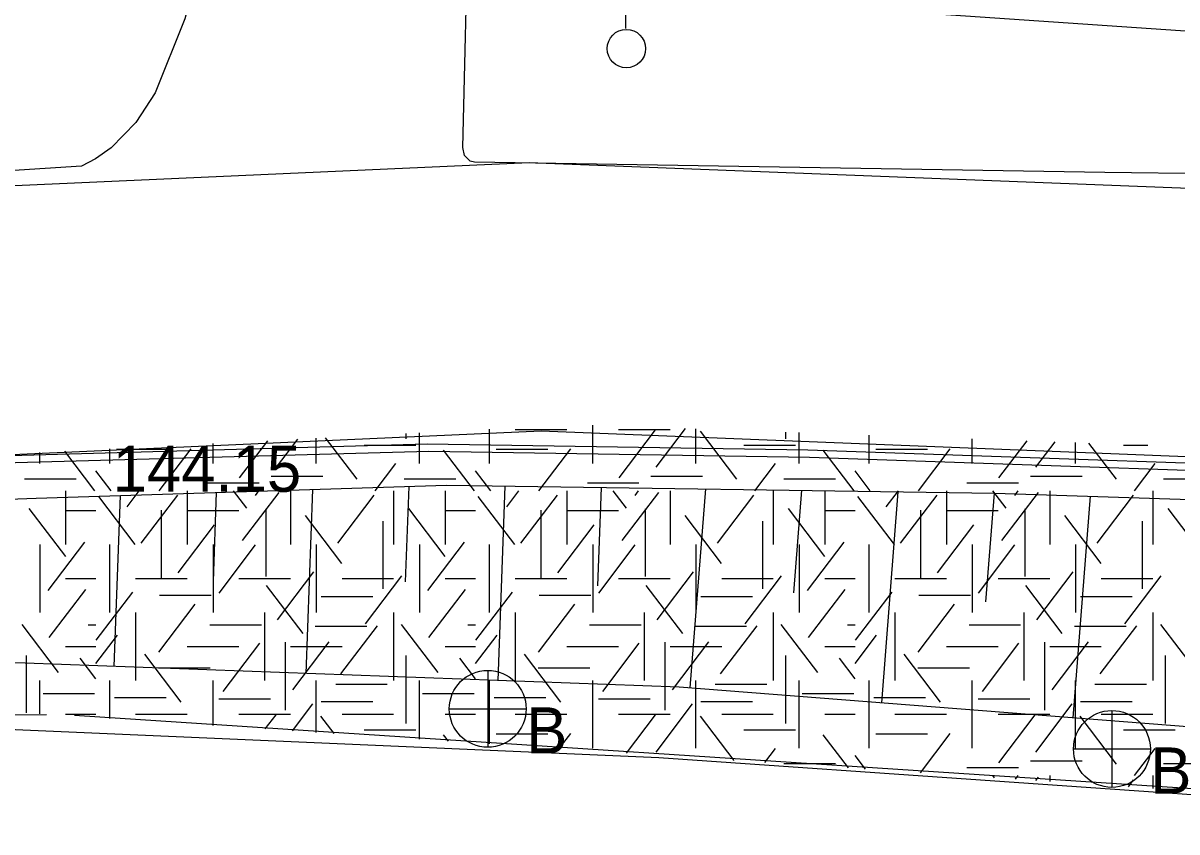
# Model space of a CAD drawing. Extents: x 419101 to 420177, y 4451541 to 4452254.
# Drawn here: x 419977.57 to 420007.59, y 4452089.61 to 4452110.65 of the extents above; entities that cross this region are included whole.
import ezdxf

# ---------------------------------------------------------------- set-up
doc = ezdxf.new("R2010")
doc.units = 0
for name, color, linetype in [('3_HALİHAZIR', 7, 'Continuous'), ('Level 10', 7, 'Continuous'), ('Level 41', 7, 'Continuous'), ('Level 62', 7, 'Continuous')]:
    doc.layers.add(name, color=color, linetype=linetype)

msp = doc.modelspace()

# ---------------------------------------------------------------- linework, layer by layer
at = {"layer": '3_HALİHAZIR'}
for p, q in [((419993.255, 4452110.515), (419993.255, 4452115.515)), ((419987.603, 4452098.599), (419987.512, 4452096.12)), ((419990.105, 4452098.608), (419989.92, 4452093.551)), ((419992.605, 4452098.572), (419992.512, 4452096.016)), ((419980.089, 4452098.366), (419979.927, 4452093.915)), ((419982.594, 4452098.443), (419982.509, 4452096.133)), ((419985.098, 4452098.521), (419984.924, 4452093.733)), ((419995.32, 4452098.534), (419994.916, 4452093.357)), ((419997.825, 4452098.499), (419997.617, 4452095.831)), ((420000.33, 4452098.463), (419999.901, 4452092.968)), ((420002.835, 4452098.428), (420002.614, 4452095.601)), ((420005.336, 4452098.347), (420004.886, 4452092.579)), ((419989.657, 4452093.814), (419989.657, 4452091.814)), ((419988.657, 4452092.814), (419990.657, 4452092.814)), ((420005.9, 4452092.771), (420005.9, 4452090.771)), ((420004.9, 4452091.771), (420006.9, 4452091.771))]:
    msp.add_line(p, q, dxfattribs=at)
for points in [[(419988.49, 4452149.396), (419987.246, 4452142.911), (419985.654, 4452133.506), (419984.487, 4452127.837), (419983.894, 4452124.171), (419983.285, 4452120.396), (419982.216, 4452112.439), (419981.779, 4452110.763), (419981.001, 4452108.836), (419980.5, 4452108.069), (419979.862, 4452107.406), (419979.453, 4452107.122), (419979.084, 4452106.934), (419971.779, 4452106.465), (419962.289, 4452106.011), (419958.611, 4452105.787)], [(420005.714, 4452106.763), (419989.317, 4452107.038), (419989.202, 4452107.06), (419989.051, 4452107.213), (419989.006, 4452107.421), (419989.16, 4452113.562), (419990, 4452120.286), (419991.994, 4452131.087)], [(420072.68, 4452101.567), (420063.155, 4452102.17), (420060.936, 4452102.44), (420060.283, 4452102.599), (420059.753, 4452102.833), (420059.414, 4452103.047), (420059.149, 4452103.304), (420058.985, 4452103.519), (420058.822, 4452103.797), (420058.748, 4452103.944), (420058.69, 4452104.195), (420058.574, 4452105.162), (420058.43, 4452105.199), (420046.673, 4452106.583), (420033.64, 4452107.412), (420017.086, 4452108.24), (420016.884, 4452108.071), (420016.874, 4452108.028), (420016.851, 4452107.831), (420016.855, 4452106.631), (420005.714, 4452106.763)], [(419872.807, 4452088.615), (419884.787, 4452090.312), (419901.933, 4452092.492), (419920.003, 4452094.471), (419934.331, 4452096.004), (419945.199, 4452097.137), (419956.073, 4452098.149), (419972.291, 4452099.082), (419988.124, 4452099.52), (419998.034, 4452099.365), (420014.644, 4452098.792), (420029.801, 4452097.859), (420041.198, 4452096.916), (420056.489, 4452095.476), (420074.606, 4452093.64), (420093.088, 4452091.819), (420114.816, 4452089.516), (420134.895, 4452087.309), (420138.196, 4452086.996)], [(420074.562, 4452093.815), (420056.445, 4452095.651), (420041.154, 4452097.091), (420029.757, 4452098.034), (420014.6, 4452098.967), (419997.99, 4452099.54), (419988.081, 4452099.696), (419972.247, 4452099.258), (419956.029, 4452098.325)], [(419876.583, 4452088.298), (419876.484, 4452089.01), (419898.195, 4452091.768), (419915.389, 4452093.343), (419938.462, 4452095.561), (419963.579, 4452097.771), (419977.902, 4452098.298), (419988.583, 4452098.629), (420002.852, 4452098.427), (420017.059, 4452097.968), (420032.6, 4452097.026), (420049.067, 4452095.362), (420068.803, 4452093.489), (420090.614, 4452091.194), (420111.027, 4452088.153), (420133.125, 4452083.94), (420141.392, 4452082.3)], [(420135.558, 4452071.647), (420107.421, 4452078.187), (420078.063, 4452083.68), (420048.348, 4452088.116), (420025.656, 4452090.959), (419994.642, 4452093.378), (419977.616, 4452093.999), (419955.737, 4452094.308), (419936.114, 4452093.681), (419909.921, 4452091.928), (419886.286, 4452089.425), (419876.583, 4452088.298)], [(419871.901, 4452087.295), (419899.944, 4452090.612), (419926.497, 4452092.357), (419954.629, 4452092.932), (419971.972, 4452092.507), (419994.113, 4452091.548), (420012.102, 4452090.301), (420038.431, 4452087.644), (420055.346, 4452085.5), (420080.464, 4452081.285), (420115.239, 4452073.432), (420134.059, 4452068.53)]]:
    msp.add_lwpolyline(points, dxfattribs=at)
for centre, radius in [((419993.265, 4452109.99), 0.5), ((419989.657, 4452092.814), 1), ((420005.9, 4452091.771), 1)]:
    msp.add_circle(centre, radius, dxfattribs=at)
at = {"layer": 'Level 10'}
msp.add_lwpolyline([(420065.245, 4452152.359), (419997.178, 4452171.149), (419987.722, 4452111.832), (420046.839, 4452107.791)], close=True, dxfattribs=at)
at = {"layer": 'Level 41'}
for p, q in [((419989.702, 4452099.196), (419989.702, 4452100.086)), ((419990.373, 4452100.08), (419991.716, 4452100.08)), ((419992.388, 4452099.196), (419992.388, 4452100.197)), ((419993.059, 4452100.08), (419994.402, 4452100.08)), ((419994.038, 4452099.099), (419994.805, 4452100.109)), ((419995.074, 4452099.196), (419995.074, 4452100.099)), ((419983.199, 4452098.82), (419983.935, 4452099.789)), ((419984.159, 4452099.099), (419984.713, 4452099.829)), ((419985.195, 4452099.196), (419985.195, 4452099.854)), ((419986.262, 4452098.785), (419985.439, 4452099.867)), ((419987.527, 4452099.974), (419987.527, 4452099.841)), ((419987.881, 4452099.196), (419987.881, 4452099.992)), ((419993.078, 4452098.82), (419994.027, 4452100.069)), ((419996.141, 4452098.785), (419995.191, 4452100.034)), ((419997.406, 4452100.015), (419997.406, 4452099.841)), ((419997.76, 4452099.196), (419997.76, 4452100.002)), ((419999.581, 4452099.196), (419999.581, 4452099.936)), ((420002.267, 4452099.196), (420002.267, 4452099.839)), ((420002.957, 4452098.82), (420003.692, 4452099.787)), ((419978.002, 4452099.196), (419978.002, 4452099.484)), ((419979.432, 4452098.487), (419978.649, 4452099.518)), ((419979.823, 4452099.196), (419979.823, 4452099.578)), ((419980, 4452099.569), (419981.342, 4452099.569)), ((419981.108, 4452098.487), (419981.937, 4452099.578)), ((419982.509, 4452099.196), (419982.509, 4452099.716)), ((419986.445, 4452099.673), (419987.788, 4452099.673)), ((419989.311, 4452098.487), (419988.509, 4452099.543)), ((419989.879, 4452099.569), (419991.221, 4452099.569)), ((419990.987, 4452098.487), (419991.816, 4452099.578)), ((419996.324, 4452099.673), (419997.667, 4452099.673)), ((419999.19, 4452098.487), (419998.388, 4452099.543)), ((419999.758, 4452099.569), (420001.1, 4452099.569)), ((420000.866, 4452098.487), (420001.695, 4452099.578)), ((420003.917, 4452099.099), (420004.419, 4452099.761)), ((420004.953, 4452099.196), (420004.953, 4452099.741)), ((420006.02, 4452098.785), (420005.302, 4452099.729)), ((420006.203, 4452099.673), (420006.833, 4452099.673)), ((419986.728, 4452098.487), (419987.265, 4452099.193)), ((419996.607, 4452098.487), (419997.144, 4452099.193)), ((420006.486, 4452098.487), (420007.023, 4452099.193)), ((419979.855, 4452098.487), (419979.461, 4452099.005)), ((419989.734, 4452098.487), (419989.34, 4452099.005)), ((419999.613, 4452098.487), (419999.219, 4452099.005)), ((419977.605, 4452098.799), (419978.948, 4452098.799)), ((419982.37, 4452098.693), (419983.713, 4452098.693)), ((419984.022, 4452098.868), (419985.365, 4452098.868)), ((419987.484, 4452098.799), (419988.827, 4452098.799)), ((419992.249, 4452098.693), (419993.592, 4452098.693)), ((419993.901, 4452098.868), (419995.244, 4452098.868)), ((419997.363, 4452098.799), (419998.706, 4452098.799)), ((420002.128, 4452098.693), (420003.471, 4452098.693)), ((420003.78, 4452098.868), (420005.123, 4452098.868)), ((420007.242, 4452098.799), (420008.585, 4452098.799)), ((419978.673, 4452098.487), (419978.673, 4452097.089)), ((419978.673, 4452098.487), (419978.673, 4452097.089)), ((419980.482, 4452097.089), (419979.533, 4452098.339)), ((419980.271, 4452098.07), (419980.588, 4452098.487)), ((419980.642, 4452097.124), (419981.591, 4452098.374)), ((419981.837, 4452098.487), (419981.837, 4452097.089)), ((419983.386, 4452098.035), (419983.042, 4452098.487)), ((419983.279, 4452097.193), (419984.229, 4452098.443)), ((419983.612, 4452098.367), (419983.703, 4452098.487)), ((419984.523, 4452098.487), (419984.523, 4452097.089)), ((419985.756, 4452097.124), (419986.705, 4452098.374)), ((419987.209, 4452098.487), (419987.209, 4452097.089)), ((419988.552, 4452098.487), (419988.552, 4452097.089)), ((419988.552, 4452098.487), (419988.552, 4452097.089)), ((419990.361, 4452097.089), (419989.412, 4452098.339)), ((419990.15, 4452098.07), (419990.467, 4452098.487)), ((419990.521, 4452097.124), (419991.47, 4452098.374)), ((419991.716, 4452098.487), (419991.716, 4452097.089)), ((419993.265, 4452098.035), (419992.921, 4452098.487)), ((419993.158, 4452097.193), (419994.108, 4452098.443)), ((419993.491, 4452098.367), (419993.582, 4452098.487)), ((419994.402, 4452098.487), (419994.402, 4452097.089)), ((419995.635, 4452097.124), (419996.584, 4452098.374)), ((419997.088, 4452098.487), (419997.088, 4452097.089)), ((419998.431, 4452098.487), (419998.431, 4452097.089)), ((419998.431, 4452098.487), (419998.431, 4452097.089)), ((420000.24, 4452097.089), (419999.291, 4452098.339)), ((420000.029, 4452098.07), (420000.346, 4452098.487)), ((420000.4, 4452097.124), (420001.349, 4452098.374)), ((420001.595, 4452098.487), (420001.595, 4452097.089)), ((420003.144, 4452098.035), (420002.8, 4452098.487)), ((420003.037, 4452097.193), (420003.987, 4452098.443)), ((420003.37, 4452098.367), (420003.461, 4452098.487)), ((420004.281, 4452098.487), (420004.281, 4452097.089)), ((420005.514, 4452097.124), (420006.463, 4452098.374)), ((420006.967, 4452098.487), (420006.967, 4452097.089)), ((419978.674, 4452096.773), (419977.725, 4452098.022)), ((419978.673, 4452097.973), (419979.461, 4452097.973)), ((419981.162, 4452097.985), (419981.162, 4452096.218)), ((419981.837, 4452097.973), (419983.18, 4452097.973)), ((419983.879, 4452098.02), (419983.879, 4452096.253)), ((419988.553, 4452096.773), (419987.604, 4452098.022)), ((419988.552, 4452097.973), (419989.34, 4452097.973)), ((419991.041, 4452097.985), (419991.041, 4452096.218)), ((419991.716, 4452097.973), (419993.059, 4452097.973)), ((419993.758, 4452098.02), (419993.758, 4452096.253)), ((419998.432, 4452096.773), (419997.483, 4452098.022)), ((419998.431, 4452097.973), (419999.219, 4452097.973)), ((420000.92, 4452097.985), (420000.92, 4452096.218)), ((420001.595, 4452097.973), (420002.938, 4452097.973)), ((420003.637, 4452098.02), (420003.637, 4452096.253)), ((420008.311, 4452096.773), (420007.362, 4452098.022)), ((419985.863, 4452096.598), (419984.914, 4452097.847)), ((419986.927, 4452097.699), (419986.927, 4452095.932)), ((419995.742, 4452096.598), (419994.793, 4452097.847)), ((419996.806, 4452097.699), (419996.806, 4452095.932)), ((420005.621, 4452096.598), (420004.672, 4452097.847)), ((420006.685, 4452097.699), (420006.685, 4452095.932)), ((419981.602, 4452096.352), (419982.551, 4452097.602)), ((419991.481, 4452096.352), (419992.43, 4452097.602)), ((420001.36, 4452096.352), (420002.309, 4452097.602)), ((419978.002, 4452097.089), (419978.002, 4452095.322)), ((419978.002, 4452097.089), (419978.002, 4452095.322)), ((419978.222, 4452095.896), (419979.171, 4452097.146)), ((419979.823, 4452095.322), (419979.823, 4452097.089)), ((419982.509, 4452097.089), (419982.509, 4452095.322)), ((419982.668, 4452095.827), (419983.617, 4452097.077)), ((419985.195, 4452097.089), (419985.195, 4452095.322)), ((419987.881, 4452097.089), (419987.881, 4452095.322)), ((419987.881, 4452097.089), (419987.881, 4452095.322)), ((419988.101, 4452095.896), (419989.05, 4452097.146)), ((419989.702, 4452095.322), (419989.702, 4452097.089)), ((419992.388, 4452097.089), (419992.388, 4452095.322)), ((419992.547, 4452095.827), (419993.496, 4452097.077)), ((419995.074, 4452097.089), (419995.074, 4452095.322)), ((419997.76, 4452097.089), (419997.76, 4452095.322)), ((419997.76, 4452097.089), (419997.76, 4452095.322)), ((419997.98, 4452095.896), (419998.929, 4452097.146)), ((419999.581, 4452095.322), (419999.581, 4452097.089)), ((420002.267, 4452097.089), (420002.267, 4452095.322)), ((420002.426, 4452095.827), (420003.375, 4452097.077)), ((420004.953, 4452097.089), (420004.953, 4452095.322)), ((419978.673, 4452096.205), (419979.461, 4452096.205)), ((419980.494, 4452096.205), (419981.837, 4452096.205)), ((419983.18, 4452096.205), (419984.523, 4452096.205)), ((419984.185, 4452095.126), (419985.136, 4452096.375)), ((419985.866, 4452096.205), (419987.209, 4452096.205)), ((419986.476, 4452095.021), (419987.425, 4452096.271)), ((419988.552, 4452096.205), (419989.34, 4452096.205)), ((419990.373, 4452096.205), (419991.716, 4452096.205)), ((419993.059, 4452096.205), (419994.402, 4452096.205)), ((419994.064, 4452095.126), (419995.015, 4452096.375)), ((419995.745, 4452096.205), (419997.088, 4452096.205)), ((419996.355, 4452095.021), (419997.304, 4452096.271)), ((419998.431, 4452096.205), (419999.219, 4452096.205)), ((420000.252, 4452096.205), (420001.595, 4452096.205)), ((420002.938, 4452096.205), (420004.281, 4452096.205)), ((420003.943, 4452095.126), (420004.894, 4452096.375)), ((420005.624, 4452096.205), (420006.967, 4452096.205)), ((420006.234, 4452095.021), (420007.183, 4452096.271)), ((419978.248, 4452094.67), (419979.198, 4452095.919)), ((419984.851, 4452094.776), (419983.901, 4452096.025)), ((419988.127, 4452094.67), (419989.077, 4452095.919)), ((419994.73, 4452094.776), (419993.78, 4452096.025)), ((419998.006, 4452094.67), (419998.956, 4452095.919)), ((420004.609, 4452094.776), (420003.659, 4452096.025)), ((419979.471, 4452094.601), (419980.42, 4452095.85)), ((419981.118, 4452095.771), (419982.461, 4452095.771)), ((419985.326, 4452095.735), (419986.669, 4452095.735)), ((419989.35, 4452094.601), (419990.299, 4452095.85)), ((419990.997, 4452095.771), (419992.34, 4452095.771)), ((419995.205, 4452095.735), (419996.548, 4452095.735)), ((419999.229, 4452094.601), (420000.178, 4452095.85)), ((420000.876, 4452095.771), (420002.219, 4452095.771)), ((420005.084, 4452095.735), (420006.427, 4452095.735)), ((419980.494, 4452095.322), (419980.494, 4452093.555)), ((419981.096, 4452094.284), (419982.045, 4452095.534)), ((419983.852, 4452095.322), (419983.852, 4452093.555)), ((419987.209, 4452095.322), (419987.209, 4452093.555)), ((419990.373, 4452095.322), (419990.373, 4452093.555)), ((419990.975, 4452094.284), (419991.924, 4452095.534)), ((419993.731, 4452095.322), (419993.731, 4452093.555)), ((419997.088, 4452095.322), (419997.088, 4452093.555)), ((420000.252, 4452095.322), (420000.252, 4452093.555)), ((420000.854, 4452094.284), (420001.803, 4452095.534)), ((420003.61, 4452095.322), (420003.61, 4452093.555)), ((420006.967, 4452095.322), (420006.967, 4452093.555)), ((419978.487, 4452093.758), (419977.538, 4452095.007)), ((419979.257, 4452094.998), (419979.461, 4452094.998)), ((419982.424, 4452094.998), (419983.767, 4452094.998)), ((419985.836, 4452093.724), (419986.786, 4452094.974)), ((419988.366, 4452093.758), (419987.417, 4452095.007)), ((419989.136, 4452094.998), (419989.34, 4452094.998)), ((419992.303, 4452094.998), (419993.646, 4452094.998)), ((419995.715, 4452093.724), (419996.665, 4452094.974)), ((419998.245, 4452093.758), (419997.296, 4452095.007)), ((419999.015, 4452094.998), (419999.219, 4452094.998)), ((420002.182, 4452094.998), (420003.525, 4452094.998)), ((420005.594, 4452093.724), (420006.544, 4452094.974)), ((420008.124, 4452093.758), (420007.175, 4452095.007)), ((419979.461, 4452093.992), (419980.02, 4452094.728)), ((419985.166, 4452094.965), (419986.509, 4452094.965)), ((419989.34, 4452093.992), (419989.899, 4452094.728)), ((419995.045, 4452094.965), (419996.388, 4452094.965)), ((419999.219, 4452093.992), (419999.778, 4452094.728)), ((420004.924, 4452094.965), (420006.267, 4452094.965)), ((419978.673, 4452094.438), (419979.461, 4452094.438)), ((419981.837, 4452094.438), (419983.18, 4452094.438)), ((419982.773, 4452093.268), (419983.723, 4452094.518)), ((419984.384, 4452094.55), (419984.384, 4452092.782)), ((419984.523, 4452094.438), (419985.866, 4452094.438)), ((419984.584, 4452093.304), (419985.533, 4452094.553)), ((419988.552, 4452094.438), (419989.34, 4452094.438)), ((419991.716, 4452094.438), (419993.059, 4452094.438)), ((419992.652, 4452093.268), (419993.602, 4452094.518)), ((419994.263, 4452094.55), (419994.263, 4452092.782)), ((419994.402, 4452094.438), (419995.745, 4452094.438)), ((419994.463, 4452093.304), (419995.412, 4452094.553)), ((419998.431, 4452094.438), (419999.219, 4452094.438)), ((420001.595, 4452094.438), (420002.938, 4452094.438)), ((420002.531, 4452093.268), (420003.481, 4452094.518)), ((420004.142, 4452094.55), (420004.142, 4452092.782)), ((420004.281, 4452094.438), (420005.624, 4452094.438)), ((420004.342, 4452093.304), (420005.291, 4452094.553)), ((419977.648, 4452094.2), (419977.648, 4452092.708)), ((419979.461, 4452093.598), (419979.055, 4452094.132)), ((419981.681, 4452092.987), (419980.732, 4452094.237)), ((419987.527, 4452094.2), (419987.527, 4452092.432)), ((419989.34, 4452093.598), (419988.934, 4452094.132)), ((419991.56, 4452092.987), (419990.611, 4452094.237)), ((419997.406, 4452094.2), (419997.406, 4452092.432)), ((419999.219, 4452093.598), (419998.813, 4452094.132)), ((420001.439, 4452092.987), (420000.49, 4452094.237)), ((420007.285, 4452094.2), (420007.285, 4452092.432)), ((419981.091, 4452093.878), (419982.434, 4452093.878)), ((419990.97, 4452093.878), (419992.313, 4452093.878)), ((420000.849, 4452093.878), (420002.192, 4452093.878)), ((419978.002, 4452092.684), (419978.002, 4452093.555)), ((419979.823, 4452092.562), (419979.823, 4452093.555)), ((419982.509, 4452092.382), (419982.509, 4452093.555)), ((419985.195, 4452092.202), (419985.195, 4452093.555)), ((419987.881, 4452092.022), (419987.881, 4452093.555)), ((419989.702, 4452091.9), (419989.702, 4452093.555)), ((419992.388, 4452091.787), (419992.388, 4452093.555)), ((419995.074, 4452091.787), (419995.074, 4452093.555)), ((419997.76, 4452091.787), (419997.76, 4452093.555)), ((419999.581, 4452091.787), (419999.581, 4452093.555)), ((420002.267, 4452091.787), (420002.267, 4452093.555)), ((420004.953, 4452091.787), (420004.953, 4452093.555)), ((419978.084, 4452093.212), (419979.427, 4452093.212)), ((419985.7, 4452093.457), (419987.043, 4452093.457)), ((419987.963, 4452093.212), (419989.306, 4452093.212)), ((419995.579, 4452093.457), (419996.922, 4452093.457)), ((419997.842, 4452093.212), (419999.185, 4452093.212)), ((420005.458, 4452093.457), (420006.801, 4452093.457)), ((419979.946, 4452093.106), (419981.289, 4452093.106)), ((419982.663, 4452093.072), (419984.006, 4452093.072)), ((419984.579, 4452092.243), (419985.108, 4452092.94)), ((419985.326, 4452093.001), (419986.669, 4452093.001)), ((419989.825, 4452093.106), (419991.168, 4452093.106)), ((419992.542, 4452093.072), (419993.885, 4452093.072)), ((419994.038, 4452091.69), (419994.987, 4452092.94)), ((419995.205, 4452093.001), (419996.548, 4452093.001)), ((419999.704, 4452093.106), (420001.047, 4452093.106)), ((420002.421, 4452093.072), (420003.764, 4452093.072)), ((420003.917, 4452091.69), (420004.866, 4452092.94)), ((420005.084, 4452093.001), (420006.427, 4452093.001)), ((419978.673, 4452092.671), (419979.461, 4452092.671)), ((419980.494, 4452092.671), (419981.837, 4452092.671)), ((419983.18, 4452092.671), (419984.523, 4452092.671)), ((419983.868, 4452092.291), (419984.148, 4452092.66)), ((419985.657, 4452092.171), (419985.312, 4452092.625)), ((419985.866, 4452092.671), (419987.209, 4452092.671)), ((419988.552, 4452092.671), (419989.34, 4452092.671)), ((419990.373, 4452092.671), (419991.716, 4452092.671)), ((419993.059, 4452092.671), (419994.402, 4452092.671)), ((419993.268, 4452091.661), (419994.027, 4452092.66)), ((419996.066, 4452091.474), (419995.191, 4452092.625)), ((419995.745, 4452092.671), (419997.088, 4452092.671)), ((419998.431, 4452092.671), (419999.219, 4452092.671)), ((420000.252, 4452092.671), (420001.595, 4452092.671)), ((420002.938, 4452092.671), (420004.281, 4452092.671)), ((420002.957, 4452091.411), (420003.906, 4452092.66)), ((420006.02, 4452091.376), (420005.07, 4452092.625)), ((420005.624, 4452092.671), (420006.967, 4452092.671)), ((419986.445, 4452092.264), (419987.788, 4452092.264)), ((419996.324, 4452092.264), (419997.667, 4452092.264)), ((420006.203, 4452092.264), (420007.546, 4452092.264)), ((419988.632, 4452091.972), (419988.509, 4452092.134)), ((419989.879, 4452092.16), (419991.221, 4452092.16)), ((419991.519, 4452091.779), (419991.816, 4452092.169)), ((419999.041, 4452091.275), (419998.388, 4452092.134)), ((419999.758, 4452092.16), (420001.1, 4452092.16)), ((420000.92, 4452091.149), (420001.695, 4452092.169)), ((419996.867, 4452091.42), (419997.144, 4452091.784)), ((420006.486, 4452091.078), (420007.023, 4452091.784)), ((419997.363, 4452091.39), (419998.706, 4452091.39)), ((419999.486, 4452091.245), (419999.219, 4452091.596)), ((420003.78, 4452091.459), (420005.123, 4452091.459)), ((420007.242, 4452091.39), (420008.585, 4452091.39)), ((420002.128, 4452091.284), (420003.471, 4452091.284)), ((420002.844, 4452091.02), (420002.8, 4452091.078)), ((420003.389, 4452090.984), (420003.461, 4452091.078)), ((420004.281, 4452091.078), (420004.281, 4452090.924)), ((420006.967, 4452091.078), (420006.967, 4452090.744)), ((420003.922, 4452090.948), (420003.987, 4452091.034)), ((420006.328, 4452090.787), (420006.463, 4452090.965))]:
    msp.add_line(p, q, dxfattribs=at)
at = {"layer": 'Level 62'}
for p, q in [((419991.051, 4452100.038), (419954.572, 4452098.402)), ((420025.464, 4452098.671), (419991.051, 4452100.038)), ((419978.175, 4452092.662), (419925.806, 4452092.271)), ((420019.736, 4452089.966), (419978.903, 4452092.641))]:
    msp.add_line(p, q, dxfattribs=at)
msp.add_lwpolyline([(419778.559, 4452073.442), (419871.018, 4452094.011), (419927.586, 4452102.757), (419954.258, 4452105.395), (419990.737, 4452107.031), (420025.741, 4452105.666), (420096.573, 4452098.597), (420139.444, 4452096.916)], dxfattribs=at)

# ---------------------------------------------------------------- texts
at = {"layer": '3_HALİHAZIR'}
msp.add_text('144.15 ', height=1.2, rotation=359.9979, dxfattribs=at).set_placement((419979.895, 4452098.46))
for p in [(419990.657, 4452091.653), (420006.9, 4452090.609)]:
    msp.add_text('B', height=1.2, dxfattribs=at).set_placement(p)

doc.saveas('drawing.dxf')
